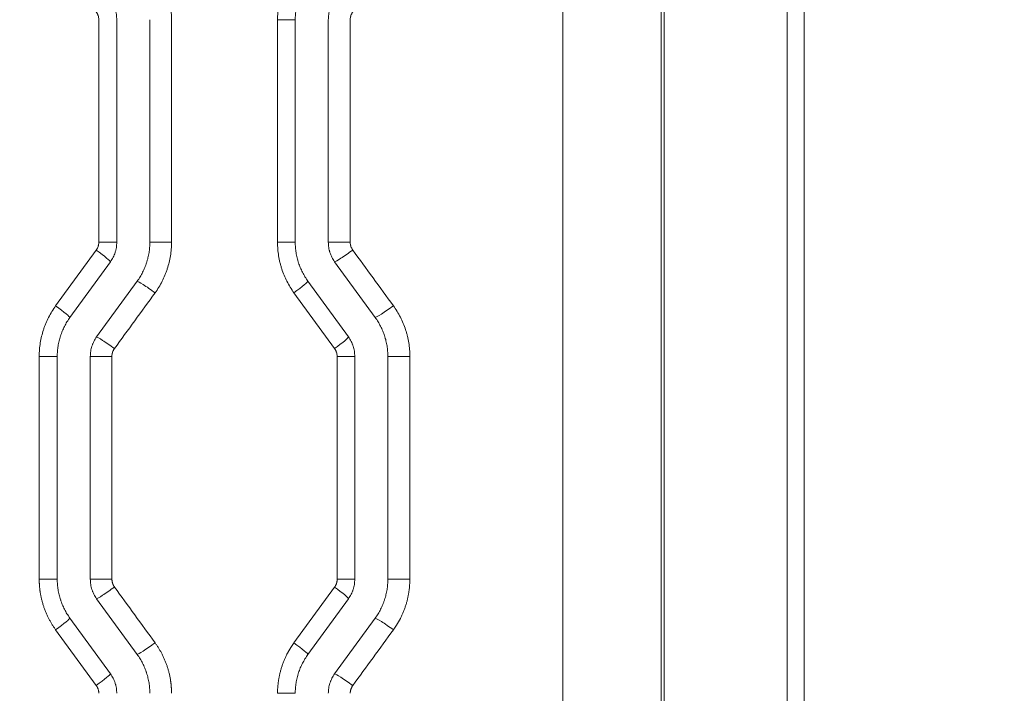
# Model space of a CAD drawing. Header units: millimetres. Extents: x 0 to 594, y 0 to 420.
# Tile 211 of 420: x 246.86 to 254.31, y 312.32 to 317.42. Entities that reach past the tile are written whole.
import ezdxf

# ---------------------------------------------------------------- set-up
doc = ezdxf.new("R2010")
doc.units = ezdxf.units.MM
doc.layers.add('1', color=7, linetype='Continuous', true_color=0xffffff)
doc.styles.add('Arial Unicode MS', font='txt')
doc.dimstyles.get("Standard").update_dxf_attribs({"dimtxt": 0.18, "dimasz": 0.18, "dimexe": 0.18, "dimexo": 0.0625, "dimgap": 0.09, "dimtad": 0, "dimtih": 1, "dimtoh": 1, "dimdec": 4, "dimzin": 0, "dimdsep": 46, "dimtxsty": 'Standard', "dimcen": 0.09, "dimadec": 0, "dimazin": 0, "dimtfac": 1, "dimtdec": 4, "dimtofl": 0, "dimtmove": 0, "dimatfit": 3, "dimfxl": 0, "dimtolj": 1, "dimtzin": 0, "dimarcsym": 0})

# ---------------------------------------------------------------- blocks, each defined once
blk = doc.blocks.new('_U0')
at = {"layer": '1', "color": 18, "lineweight": 13}
for p, q in [((147.6569, 304.1723), (147.6569, 390.192)), ((305.8469, 301.3923), (305.8469, 390.192)), ((147.6569, 388.192), (198.8518, 388.192)), ((305.8469, 388.192), (254.6521, 388.192))]:
    blk.add_line(p, q, dxfattribs=at)
at = {"layer": '1', "color": 18}
for points in [[(147.6569, 388.192), (151.1569, 389.1299), (151.1569, 387.2542)], [(305.8469, 388.192), (302.3469, 387.2542), (302.3469, 389.1299)]]:
    blk.add_solid(points, dxfattribs=at)
at = {"layer": '1', "color": 18, "linetype": 'Continuous', "lineweight": 13, "char_height": 3.5, "attachment_point": 7, "line_spacing_factor": 1.047437, "style": 'Arial Unicode MS'}
for s, insert in [('\\fArial Unicode MS|b0|i0;\\W1.0000;3.16', (200.5373, 385.5562)), ('\\fArial Unicode MS|b0|i0;\\W1.0000;LIFT POINT SPAN', (213.2036, 385.5562))]:
    blk.add_mtext(s, dxfattribs=dict(at, insert=insert))

msp = doc.modelspace()

# ---------------------------------------------------------------- linework, layer by layer
at = {"layer": '1', "color": 155, "linetype": 'Continuous', "lineweight": 13}
for p, q in [((252.6658, 304.6233), (252.6658, 323.483)), ((252.7962, 323.483), (252.7962, 304.6233)), ((250.9707, 320.823), (250.9707, 304.5772)), ((251.7136, 304.6103), (251.7136, 320.8232)), ((251.7352, 320.8232), (251.7352, 304.6103)), ((247.4605, 315.7301), (247.4605, 317.4152)), ((247.5963, 317.4152), (247.5963, 315.7301)), ((247.8463, 317.4152), (247.8463, 315.7301)), ((248.0106, 317.4152), (248.0106, 315.7301)), ((248.9463, 317.4152), (248.8124, 317.4152)), ((248.8124, 315.7301), (248.8124, 317.4152)), ((248.9463, 317.4152), (248.9463, 315.7301)), ((249.1963, 317.4152), (249.1963, 315.7301)), ((249.3622, 317.4152), (249.3622, 315.7301)), ((247.1342, 315.2491), (247.4414, 315.6714)), ((247.5963, 315.7301), (247.4605, 315.7301)), ((247.8463, 315.7301), (248.0106, 315.7301)), ((248.9463, 315.7301), (248.8124, 315.7301)), ((249.1963, 315.7301), (249.3622, 315.7301)), ((247.5486, 315.5832), (247.2418, 315.161)), ((249.2441, 315.5832), (249.5509, 315.161)), ((247.7509, 315.4362), (247.4441, 315.014)), ((249.0418, 315.4362), (249.3486, 315.014)), ((249.2439, 314.9259), (248.9367, 315.3481)), ((247.1463, 314.8671), (247.0099, 314.8671)), ((247.0099, 313.1795), (247.0099, 314.8671)), ((247.1463, 314.8671), (247.1463, 313.1795)), ((247.3963, 314.8671), (247.3963, 313.1795)), ((247.3963, 314.8671), (247.56, 314.8671)), ((247.56, 314.8671), (247.56, 313.1795)), ((249.3963, 314.8671), (249.263, 314.8671)), ((249.263, 313.1795), (249.263, 314.8671)), ((249.3963, 314.8671), (249.3963, 313.1795)), ((249.6463, 314.8671), (249.8128, 314.8671)), ((249.6463, 314.8671), (249.6463, 313.1795)), ((249.8128, 314.8671), (249.8128, 313.1795)), ((247.0099, 313.1795), (247.1463, 313.1795)), ((247.56, 313.1795), (247.3963, 313.1795)), ((249.263, 313.1795), (249.3963, 313.1795)), ((249.8128, 313.1795), (249.6463, 313.1795)), ((248.9367, 312.6985), (249.2439, 313.1208)), ((247.4441, 313.0326), (247.7509, 312.6104)), ((249.3486, 313.0326), (249.0418, 312.6104)), ((247.2418, 312.8856), (247.5486, 312.4634)), ((249.5509, 312.8856), (249.2441, 312.4634)), ((247.4414, 312.3753), (247.1342, 312.7975)), ((248.8124, 312.3165), (248.9463, 312.3165))]:
    msp.add_line(p, q, dxfattribs=at)
for centre, major_axis, ratio, start_param, end_param in [((247.4272, 315.6714), (0.1214, -0.0882), 0.055681, 0, 1.494307), ((249.3644, 315.6717), (-0.1214, -0.0882), 0.066197, 0.090426, 1.661669), ((247.8714, 315.3478), (-0.1214, 0.0882), 0.058086, 4.632601, 6.203845), ((248.9205, 315.3481), (0.1214, 0.0882), 0.063788, 4.799961, 6.283185), ((247.1205, 315.2491), (0.1214, -0.0882), 0.054019, 0, 1.496582), ((249.6711, 315.2495), (-0.1214, -0.0882), 0.067866, 0.092704, 1.663947), ((247.5647, 314.9256), (-0.1214, 0.0882), 0.056423, 4.634877, 6.206121), ((249.2272, 314.9259), (0.1214, 0.0882), 0.065456, 4.802239, 6.283185), ((247.5647, 313.121), (0.1214, 0.0882), 0.056423, 3.218657, 4.789901), ((249.2272, 313.1208), (-0.1214, 0.0882), 0.065456, 3.141593, 4.622539), ((247.1205, 312.7975), (-0.1214, -0.0882), 0.054019, 1.64501, 3.141593), ((249.6711, 312.7971), (0.1214, -0.0882), 0.067866, 1.477645, 3.048888), ((247.8714, 312.6988), (0.1214, 0.0882), 0.058086, 3.220933, 4.792177), ((248.9205, 312.6985), (-0.1214, 0.0882), 0.063788, 3.141593, 4.624817), ((247.4272, 312.3753), (-0.1214, -0.0882), 0.055681, 1.647286, 3.141593), ((249.3644, 312.3749), (0.1214, -0.0882), 0.066197, 1.479924, 3.051167)]:
    msp.add_ellipse(centre, major_axis=major_axis, ratio=ratio, start_param=start_param, end_param=end_param, dxfattribs=at)
for points, knots in [([(247.8862, 317.7976), (247.8963, 317.7837), (247.9058, 317.7695), (247.9235, 317.7405), (247.9401, 317.711), (247.9543, 317.6802), (247.9674, 317.6488), (247.9733, 317.6328), (247.9799, 317.6125), (247.9812, 317.6084), (247.9837, 317.6002), (247.9873, 317.5878), (247.9906, 317.5754), (247.9965, 317.5506), (248.0032, 317.5172), (248.0072, 317.4834), (248.0099, 317.4495), (248.0106, 317.4324), (248.0106, 317.4152)], [0, 0, 0, 0, 0.125, 0.125, 0.25, 0.375, 0.375, 0.5, 0.5, 0.53125, 0.53125, 0.5625, 0.625, 0.625, 0.75, 0.875, 0.875, 1, 1, 1, 1]), ([(248.8124, 317.4152), (248.8124, 317.4324), (248.8131, 317.4495), (248.8157, 317.4834), (248.8198, 317.517), (248.8264, 317.5502), (248.8343, 317.5832), (248.8389, 317.5996), (248.8455, 317.62), (248.8469, 317.624), (248.8497, 317.6321), (248.8511, 317.6362), (248.8556, 317.6482), (248.8587, 317.6562), (248.8685, 317.6798), (248.8827, 317.7106), (248.8994, 317.7402), (248.9171, 317.7692), (248.9266, 317.7834), (248.9367, 317.7973)], [0, 0, 0, 0, 0.125, 0.125, 0.25, 0.375, 0.375, 0.5, 0.5, 0.53125, 0.53125, 0.5625, 0.5625, 0.625, 0.625, 0.75, 0.875, 0.875, 1, 1, 1, 1]), ([(249.0418, 317.7091), (249.0341, 317.6985), (249.0195, 317.6766), (249.0004, 317.6425), (248.9895, 317.6188), (248.9819, 317.6006), (248.9795, 317.5945), (248.9761, 317.5852), (248.975, 317.5821), (248.9728, 317.5759), (248.9718, 317.5727), (248.9667, 317.5571), (248.9632, 317.5445), (248.9571, 317.5191), (248.952, 317.4936), (248.9489, 317.4676), (248.9469, 317.4416), (248.9463, 317.4284), (248.9463, 317.4152)], [0, 0, 0, 0, 0.125, 0.25, 0.375, 0.375, 0.4375, 0.4375, 0.46875, 0.46875, 0.5, 0.5, 0.625, 0.625, 0.75, 0.875, 0.875, 1, 1, 1, 1]), ([(247.5486, 317.5622), (247.5564, 317.5515), (247.5632, 317.5403), (247.5721, 317.5229), (247.5748, 317.5169), (247.5786, 317.5078), (247.5798, 317.5048), (247.582, 317.4986), (247.5831, 317.4955), (247.5882, 317.4798), (247.5912, 317.4672), (247.5953, 317.4414), (247.5963, 317.4284), (247.5963, 317.4152)], [0, 0, 0, 0, 0.25, 0.25, 0.375, 0.375, 0.4375, 0.4375, 0.5, 0.5, 0.75, 0.75, 1, 1, 1, 1]), ([(249.2441, 317.5622), (249.2364, 317.5516), (249.2296, 317.5404), (249.2207, 317.523), (249.2179, 317.5171), (249.2142, 317.508), (249.213, 317.5049), (249.2107, 317.4988), (249.2096, 317.4956), (249.2045, 317.48), (249.2015, 317.4673), (249.1974, 317.4415), (249.1963, 317.4284), (249.1963, 317.4152)], [0, 0, 0, 0, 0.25, 0.25, 0.375, 0.375, 0.4375, 0.4375, 0.5, 0.5, 0.75, 0.75, 1, 1, 1, 1]), ([(247.4605, 317.4152), (247.4605, 317.4205), (247.4601, 317.4257), (247.4585, 317.436), (247.4573, 317.4411), (247.4552, 317.4473), (247.4548, 317.4486), (247.4539, 317.4511), (247.4525, 317.4547), (247.4508, 317.4583), (247.4472, 317.4653), (247.4445, 317.4697), (247.4414, 317.474)], [0, 0, 0, 0, 0.25, 0.25, 0.5, 0.5, 0.5625, 0.5625, 0.625, 0.75, 0.75, 1, 1, 1, 1]), ([(249.3812, 317.4736), (249.3805, 317.4726), (249.3797, 317.4715), (249.3783, 317.4693), (249.3762, 317.466), (249.3743, 317.4627), (249.3707, 317.4558), (249.3688, 317.451), (249.3667, 317.4448), (249.3663, 317.4436), (249.3656, 317.4411), (249.3653, 317.4398), (249.3644, 317.436), (249.3639, 317.4334), (249.3626, 317.4257), (249.3622, 317.4205), (249.3622, 317.4152)], [0, 0, 0, 0, 0.0625, 0.0625, 0.125, 0.25, 0.25, 0.5, 0.5, 0.5625, 0.5625, 0.625, 0.625, 0.75, 0.75, 1, 1, 1, 1]), ([(247.4414, 315.6714), (247.4445, 315.6756), (247.45, 315.6845), (247.454, 315.6942), (247.456, 315.7004), (247.4564, 315.7017), (247.4571, 315.7042), (247.4581, 315.708), (247.4589, 315.7119), (247.4601, 315.7196), (247.4605, 315.7249), (247.4605, 315.7301)], [0, 0, 0, 0, 0.25, 0.5, 0.5, 0.5625, 0.5625, 0.625, 0.75, 0.75, 1, 1, 1, 1]), ([(247.5963, 315.7301), (247.5963, 315.7169), (247.5953, 315.7039), (247.5922, 315.6845), (247.591, 315.6781), (247.5887, 315.6686), (247.5878, 315.6654), (247.586, 315.659), (247.5851, 315.6559), (247.58, 315.6402), (247.575, 315.6282), (247.5632, 315.605), (247.5564, 315.5939), (247.5486, 315.5832)], [0, 0, 0, 0, 0.25, 0.25, 0.375, 0.375, 0.4375, 0.4375, 0.5, 0.5, 0.75, 0.75, 1, 1, 1, 1]), ([(247.8463, 315.7301), (247.8463, 315.7169), (247.8458, 315.7038), (247.8438, 315.6777), (247.8407, 315.6517), (247.8356, 315.6261), (247.831, 315.607), (247.8285, 315.5975), (247.8257, 315.588), (247.8238, 315.5817), (247.8228, 315.5785), (247.8177, 315.5628), (247.8132, 315.5505), (247.8031, 315.5264), (247.7922, 315.5028), (247.7795, 315.48), (247.7659, 315.4578), (247.7586, 315.4469), (247.7509, 315.4362)], [0, 0, 0, 0, 0.125, 0.125, 0.25, 0.375, 0.375, 0.4375, 0.46875, 0.46875, 0.5, 0.5, 0.625, 0.625, 0.75, 0.875, 0.875, 1, 1, 1, 1]), ([(248.0106, 315.7301), (248.0106, 315.7258), (248.0105, 315.7215), (248.0103, 315.713), (248.01, 315.7001), (248.0092, 315.6874), (248.0072, 315.6619), (248.0032, 315.6282), (247.9966, 315.595), (247.9887, 315.562), (247.984, 315.5456), (247.9774, 315.5253), (247.9761, 315.5213), (247.9733, 315.5132), (247.9718, 315.5091), (247.9674, 315.497), (247.9643, 315.4891), (247.9544, 315.4654), (247.9402, 315.4345), (247.9236, 315.4049), (247.9058, 315.3759), (247.8963, 315.3617), (247.8862, 315.3478)], [0, 0, 0, 0, 0.03125, 0.03125, 0.0625, 0.125, 0.125, 0.25, 0.375, 0.375, 0.5, 0.5, 0.53125, 0.53125, 0.5625, 0.5625, 0.625, 0.625, 0.75, 0.875, 0.875, 1, 1, 1, 1]), ([(248.9367, 315.3481), (248.9266, 315.3619), (248.9171, 315.3761), (248.8994, 315.405), (248.8828, 315.4346), (248.8686, 315.4653), (248.8556, 315.4966), (248.8497, 315.5126), (248.8431, 315.5329), (248.8418, 315.537), (248.8393, 315.5452), (248.8381, 315.5493), (248.8346, 315.5617), (248.8324, 315.5699), (248.8264, 315.5948), (248.8198, 315.6282), (248.8158, 315.6619), (248.8131, 315.6959), (248.8124, 315.713), (248.8124, 315.7301)], [0, 0, 0, 0, 0.125, 0.125, 0.25, 0.375, 0.375, 0.5, 0.5, 0.53125, 0.53125, 0.5625, 0.5625, 0.625, 0.625, 0.75, 0.875, 0.875, 1, 1, 1, 1]), ([(248.9463, 315.7301), (248.9463, 315.7169), (248.9469, 315.7038), (248.9489, 315.6777), (248.952, 315.6517), (248.9571, 315.626), (248.9617, 315.6069), (248.9634, 315.6005), (248.9661, 315.591), (248.967, 315.5878), (248.9689, 315.5815), (248.9699, 315.5784), (248.975, 315.5627), (248.9796, 315.5505), (248.9896, 315.5264), (249.0005, 315.5028), (249.0132, 315.48), (249.0268, 315.4578), (249.0341, 315.4469), (249.0418, 315.4362)], [0, 0, 0, 0, 0.125, 0.125, 0.25, 0.375, 0.375, 0.4375, 0.4375, 0.46875, 0.46875, 0.5, 0.5, 0.625, 0.625, 0.75, 0.875, 0.875, 1, 1, 1, 1]), ([(249.1963, 315.7301), (249.1963, 315.717), (249.1974, 315.704), (249.2004, 315.6846), (249.2017, 315.6782), (249.204, 315.6687), (249.2048, 315.6655), (249.2062, 315.6607), (249.2066, 315.6591), (249.2076, 315.656), (249.2081, 315.6544), (249.2127, 315.6403), (249.2177, 315.6282), (249.2295, 315.605), (249.2363, 315.5939), (249.2441, 315.5832)], [0, 0, 0, 0, 0.25, 0.25, 0.375, 0.375, 0.4375, 0.4375, 0.46875, 0.46875, 0.5, 0.5, 0.75, 0.75, 1, 1, 1, 1]), ([(249.3622, 315.7301), (249.3622, 315.7249), (249.3626, 315.7197), (249.3639, 315.712), (249.3644, 315.7094), (249.3653, 315.7056), (249.3656, 315.7044), (249.3663, 315.7018), (249.3667, 315.7006), (249.3687, 315.6944), (249.3727, 315.6848), (249.3782, 315.676), (249.3812, 315.6717)], [0, 0, 0, 0, 0.25, 0.25, 0.375, 0.375, 0.4375, 0.4375, 0.5, 0.5, 0.75, 1, 1, 1, 1]), ([(247.0099, 314.8671), (247.0099, 314.8843), (247.0106, 314.9013), (247.0133, 314.9352), (247.0173, 314.9689), (247.0239, 315.0021), (247.0318, 315.0351), (247.0364, 315.0514), (247.043, 315.0718), (247.0444, 315.0758), (247.0472, 315.0839), (247.0486, 315.088), (247.0531, 315.1), (247.0562, 315.108), (247.066, 315.1316), (247.0803, 315.1625), (247.0969, 315.1921), (247.1147, 315.2211), (247.1241, 315.2353), (247.1342, 315.2491)], [0, 0, 0, 0, 0.125, 0.125, 0.25, 0.375, 0.375, 0.5, 0.5, 0.53125, 0.53125, 0.5625, 0.5625, 0.625, 0.625, 0.75, 0.875, 0.875, 1, 1, 1, 1]), ([(249.6884, 315.2495), (249.6985, 315.2356), (249.7079, 315.2215), (249.7257, 315.1925), (249.7423, 315.1629), (249.7565, 315.1321), (249.7695, 315.1008), (249.7755, 315.0848), (249.7821, 315.0644), (249.7834, 315.0603), (249.7859, 315.0521), (249.7895, 315.0397), (249.7928, 315.0273), (249.7987, 315.0025), (249.8054, 314.9691), (249.8094, 314.9353), (249.8121, 314.9014), (249.8128, 314.8843), (249.8128, 314.8671)], [0, 0, 0, 0, 0.125, 0.125, 0.25, 0.375, 0.375, 0.5, 0.5, 0.53125, 0.53125, 0.5625, 0.625, 0.625, 0.75, 0.875, 0.875, 1, 1, 1, 1]), ([(247.2418, 315.161), (247.2341, 315.1503), (247.2195, 315.1285), (247.2004, 315.0943), (247.1894, 315.0706), (247.1819, 315.0524), (247.1795, 315.0463), (247.1761, 315.037), (247.175, 315.0339), (247.1728, 315.0277), (247.1718, 315.0246), (247.1667, 315.0089), (247.1632, 314.9963), (247.1571, 314.9709), (247.152, 314.9454), (247.1489, 314.9195), (247.1469, 314.8934), (247.1463, 314.8803), (247.1463, 314.8671)], [0, 0, 0, 0, 0.125, 0.25, 0.375, 0.375, 0.4375, 0.4375, 0.46875, 0.46875, 0.5, 0.5, 0.625, 0.625, 0.75, 0.875, 0.875, 1, 1, 1, 1]), ([(249.5509, 315.161), (249.5586, 315.1503), (249.5659, 315.1394), (249.5795, 315.1172), (249.5922, 315.0945), (249.6031, 315.0708), (249.6132, 315.0467), (249.6177, 315.0344), (249.6228, 315.0187), (249.6238, 315.0156), (249.6257, 315.0093), (249.6285, 314.9998), (249.631, 314.9903), (249.6356, 314.9711), (249.6407, 314.9455), (249.6438, 314.9195), (249.6458, 314.8934), (249.6463, 314.8803), (249.6463, 314.8671)], [0, 0, 0, 0, 0.125, 0.125, 0.25, 0.375, 0.375, 0.5, 0.5, 0.53125, 0.53125, 0.5625, 0.625, 0.625, 0.75, 0.875, 0.875, 1, 1, 1, 1]), ([(247.4441, 315.014), (247.4363, 315.0034), (247.4295, 314.9922), (247.4206, 314.9747), (247.4179, 314.9688), (247.4141, 314.9597), (247.4129, 314.9567), (247.4106, 314.9505), (247.4096, 314.9474), (247.4045, 314.9317), (247.4015, 314.919), (247.3974, 314.8933), (247.3963, 314.8803), (247.3963, 314.8671)], [0, 0, 0, 0, 0.25, 0.25, 0.375, 0.375, 0.4375, 0.4375, 0.5, 0.5, 0.75, 0.75, 1, 1, 1, 1]), ([(249.3486, 315.014), (249.3564, 315.0033), (249.3632, 314.9922), (249.3721, 314.9747), (249.3748, 314.9688), (249.3786, 314.9597), (249.3798, 314.9566), (249.382, 314.9505), (249.3831, 314.9473), (249.3882, 314.9317), (249.3912, 314.919), (249.3953, 314.8933), (249.3963, 314.8803), (249.3963, 314.8671)], [0, 0, 0, 0, 0.25, 0.25, 0.375, 0.375, 0.4375, 0.4375, 0.5, 0.5, 0.75, 0.75, 1, 1, 1, 1]), ([(247.5791, 314.9256), (247.5783, 314.9245), (247.5775, 314.9235), (247.5761, 314.9213), (247.574, 314.918), (247.5721, 314.9146), (247.5685, 314.9077), (247.5665, 314.9029), (247.5645, 314.8967), (247.5641, 314.8954), (247.5634, 314.8929), (247.5631, 314.8917), (247.5622, 314.8878), (247.5616, 314.8853), (247.5604, 314.8775), (247.56, 314.8723), (247.56, 314.8671)], [0, 0, 0, 0, 0.0625, 0.0625, 0.125, 0.25, 0.25, 0.5, 0.5, 0.5625, 0.5625, 0.625, 0.625, 0.75, 0.75, 1, 1, 1, 1]), ([(249.263, 314.8671), (249.263, 314.8724), (249.2626, 314.8776), (249.261, 314.8879), (249.2597, 314.8929), (249.2577, 314.8992), (249.2573, 314.9005), (249.2564, 314.9029), (249.2549, 314.9066), (249.2533, 314.9102), (249.2497, 314.9171), (249.247, 314.9216), (249.2439, 314.9259)], [0, 0, 0, 0, 0.25, 0.25, 0.5, 0.5, 0.5625, 0.5625, 0.625, 0.75, 0.75, 1, 1, 1, 1]), ([(247.1342, 312.7975), (247.132, 312.8006), (247.1276, 312.8067), (247.1212, 312.8161), (247.1149, 312.8255), (247.1088, 312.8351), (247.1029, 312.8448), (247.0971, 312.8545), (247.0915, 312.8644), (247.0861, 312.8744), (247.0786, 312.8887), (247.0695, 312.9074), (247.0593, 312.9309), (247.0499, 312.9547), (247.0416, 312.9788), (247.0341, 313.0032), (247.0277, 313.0279), (247.0222, 313.0528), (247.0189, 313.0715), (247.017, 313.0838), (247.0161, 313.0898), (247.0153, 313.0957), (247.0146, 313.1017), (247.0139, 313.1076), (247.0133, 313.1136), (247.0127, 313.1196), (247.0122, 313.1256), (247.0117, 313.1315), (247.0113, 313.1375), (247.0109, 313.1435), (247.0106, 313.1495), (247.0104, 313.1555), (247.0102, 313.1615), (247.01, 313.1675), (247.0099, 313.1735), (247.0099, 313.1775), (247.0099, 313.1795)], [0, 0, 0, 0, 0.027863, 0.055691, 0.083495, 0.111281, 0.139059, 0.166838, 0.194625, 0.22243, 0.25026, 0.31299, 0.375595, 0.438174, 0.500825, 0.563247, 0.62555, 0.687829, 0.750183, 0.764908, 0.779623, 0.794329, 0.809028, 0.82372, 0.838408, 0.853091, 0.867772, 0.882452, 0.897132, 0.911813, 0.926497, 0.941185, 0.955878, 0.970577, 0.985284, 1, 1, 1, 1]), ([(247.1463, 313.1795), (247.1463, 313.1663), (247.1469, 313.1532), (247.1489, 313.1271), (247.152, 313.1012), (247.1571, 313.0757), (247.1632, 313.0503), (247.1667, 313.0377), (247.1718, 313.0221), (247.1728, 313.0189), (247.175, 313.0127), (247.1761, 313.0096), (247.1795, 313.0003), (247.1819, 312.9942), (247.1894, 312.976), (247.2004, 312.9523), (247.2195, 312.9181), (247.2341, 312.8963), (247.2418, 312.8856)], [0, 0, 0, 0, 0.125, 0.125, 0.25, 0.375, 0.375, 0.5, 0.5, 0.53125, 0.53125, 0.5625, 0.5625, 0.625, 0.625, 0.75, 0.875, 1, 1, 1, 1]), ([(247.3963, 313.1795), (247.3963, 313.1663), (247.3974, 313.1533), (247.4015, 313.1275), (247.4045, 313.1148), (247.4096, 313.0991), (247.4107, 313.096), (247.413, 313.0898), (247.4142, 313.0868), (247.4179, 313.0777), (247.4207, 313.0717), (247.4296, 313.0543), (247.4364, 313.0432), (247.4441, 313.0326)], [0, 0, 0, 0, 0.25, 0.25, 0.5, 0.5, 0.5625, 0.5625, 0.625, 0.625, 0.75, 0.75, 1, 1, 1, 1]), ([(247.56, 313.1795), (247.56, 313.1774), (247.5601, 313.1732), (247.5607, 313.167), (247.5617, 313.1608), (247.5631, 313.1547), (247.5646, 313.1496), (247.566, 313.1454), (247.5673, 313.1421), (247.5686, 313.139), (247.5701, 313.1358), (247.5717, 313.1328), (247.5734, 313.1297), (247.5751, 313.1268), (247.577, 313.1239), (247.5784, 313.122), (247.5791, 313.121)], [0, 0, 0, 0, 0.100678, 0.200734, 0.300575, 0.400609, 0.501245, 0.556944, 0.612415, 0.667725, 0.722942, 0.778133, 0.833367, 0.888711, 0.944233, 1, 1, 1, 1]), ([(249.2439, 313.1208), (249.2451, 313.1225), (249.2475, 313.1259), (249.2507, 313.1313), (249.2535, 313.1369), (249.256, 313.1427), (249.2579, 313.1478), (249.2592, 313.152), (249.2601, 313.1554), (249.2609, 313.1588), (249.2615, 313.1622), (249.2621, 313.1656), (249.2625, 313.1691), (249.2628, 313.1725), (249.263, 313.176), (249.263, 313.1784), (249.263, 313.1795)], [0, 0, 0, 0, 0.100709, 0.20074, 0.300493, 0.400374, 0.500787, 0.556638, 0.612233, 0.667641, 0.72293, 0.778168, 0.833426, 0.888771, 0.944273, 1, 1, 1, 1]), ([(249.3963, 313.1795), (249.3963, 313.1663), (249.3953, 313.1533), (249.3912, 313.1276), (249.3882, 313.1149), (249.3831, 313.0993), (249.382, 313.0961), (249.3798, 313.09), (249.3786, 313.0869), (249.3748, 313.0778), (249.3721, 313.0719), (249.3632, 313.0544), (249.3564, 313.0433), (249.3486, 313.0326)], [0, 0, 0, 0, 0.25, 0.25, 0.5, 0.5, 0.5625, 0.5625, 0.625, 0.625, 0.75, 0.75, 1, 1, 1, 1]), ([(249.6463, 313.1795), (249.6463, 313.1663), (249.6458, 313.1532), (249.6438, 313.1271), (249.6407, 313.1012), (249.6356, 313.0756), (249.6295, 313.0502), (249.626, 313.0376), (249.6209, 313.0219), (249.6198, 313.0188), (249.6176, 313.0126), (249.6143, 313.0033), (249.6107, 312.9941), (249.6032, 312.976), (249.5923, 312.9523), (249.5795, 312.9295), (249.5659, 312.9072), (249.5586, 312.8963), (249.5509, 312.8856)], [0, 0, 0, 0, 0.125, 0.125, 0.25, 0.375, 0.375, 0.5, 0.5, 0.53125, 0.53125, 0.5625, 0.625, 0.625, 0.75, 0.875, 0.875, 1, 1, 1, 1]), ([(249.8128, 313.1795), (249.8127, 313.1757), (249.8127, 313.1681), (249.8124, 313.1568), (249.8119, 313.1454), (249.8112, 313.1341), (249.8103, 313.1227), (249.8092, 313.1114), (249.8079, 313.1001), (249.8064, 313.0889), (249.804, 313.0729), (249.8004, 313.0524), (249.7949, 313.0273), (249.7884, 313.0026), (249.7809, 312.9781), (249.7726, 312.954), (249.7632, 312.9302), (249.753, 312.9069), (249.7447, 312.8898), (249.739, 312.8786), (249.7361, 312.8733), (249.7333, 312.868), (249.7304, 312.8628), (249.7274, 312.8576), (249.7244, 312.8524), (249.7214, 312.8472), (249.7183, 312.842), (249.7152, 312.8369), (249.712, 312.8319), (249.7088, 312.8268), (249.7055, 312.8218), (249.7022, 312.8168), (249.6988, 312.8118), (249.6954, 312.8069), (249.6919, 312.802), (249.6896, 312.7987), (249.6884, 312.7971)], [0, 0, 0, 0, 0.02784, 0.055648, 0.083433, 0.111205, 0.138971, 0.16674, 0.194521, 0.222322, 0.250152, 0.312808, 0.375356, 0.437894, 0.500521, 0.562976, 0.625329, 0.687676, 0.750115, 0.764837, 0.779549, 0.794254, 0.808952, 0.823645, 0.838334, 0.85302, 0.867704, 0.882388, 0.897073, 0.91176, 0.926451, 0.941146, 0.955847, 0.970556, 0.985273, 1, 1, 1, 1]), ([(247.8862, 312.6988), (247.8884, 312.6957), (247.8928, 312.6896), (247.8993, 312.6802), (247.9056, 312.6707), (247.9117, 312.6612), (247.9176, 312.6515), (247.9234, 312.6417), (247.9289, 312.6318), (247.9344, 312.6219), (247.9418, 312.6076), (247.9509, 312.5888), (247.9612, 312.5653), (247.9705, 312.5415), (247.9789, 312.5173), (247.9863, 312.4929), (247.9928, 312.4682), (247.9982, 312.4434), (248.0016, 312.4247), (248.0035, 312.4123), (248.0043, 312.4064), (248.0051, 312.4004), (248.0059, 312.3944), (248.0066, 312.3885), (248.0072, 312.3825), (248.0078, 312.3765), (248.0083, 312.3705), (248.0088, 312.3645), (248.0092, 312.3585), (248.0096, 312.3525), (248.0099, 312.3465), (248.0101, 312.3405), (248.0103, 312.3345), (248.0105, 312.3285), (248.0105, 312.3225), (248.0105, 312.3185), (248.0106, 312.3165)], [0, 0, 0, 0, 0.027864, 0.055694, 0.083498, 0.111286, 0.139065, 0.166844, 0.194633, 0.222438, 0.25027, 0.313016, 0.375637, 0.438232, 0.500898, 0.563273, 0.625529, 0.687762, 0.75007, 0.764802, 0.779523, 0.794236, 0.808941, 0.82364, 0.838334, 0.853025, 0.867712, 0.882399, 0.897085, 0.911773, 0.926464, 0.941158, 0.955858, 0.970564, 0.985277, 1, 1, 1, 1]), ([(248.8124, 312.3165), (248.8124, 312.3203), (248.8124, 312.3279), (248.8128, 312.3392), (248.8132, 312.3506), (248.8139, 312.3619), (248.8148, 312.3732), (248.8159, 312.3845), (248.8172, 312.3958), (248.8187, 312.4071), (248.8211, 312.423), (248.8248, 312.4436), (248.8303, 312.4686), (248.8368, 312.4933), (248.8442, 312.5178), (248.8526, 312.5419), (248.8619, 312.5656), (248.8721, 312.5889), (248.8804, 312.606), (248.8862, 312.6171), (248.889, 312.6224), (248.8918, 312.6277), (248.8947, 312.6329), (248.8977, 312.6381), (248.9007, 312.6433), (248.9037, 312.6485), (248.9068, 312.6536), (248.9099, 312.6587), (248.9131, 312.6638), (248.9163, 312.6689), (248.9196, 312.6739), (248.9229, 312.6789), (248.9263, 312.6838), (248.9297, 312.6888), (248.9332, 312.6937), (248.9355, 312.6969), (248.9367, 312.6985)], [0, 0, 0, 0, 0.027851, 0.05567, 0.083467, 0.111249, 0.139026, 0.166807, 0.194599, 0.222411, 0.250253, 0.312956, 0.375551, 0.438137, 0.500812, 0.563209, 0.625505, 0.687796, 0.750178, 0.764896, 0.779604, 0.794305, 0.808999, 0.823688, 0.838373, 0.853055, 0.867735, 0.882415, 0.897097, 0.91178, 0.926467, 0.941159, 0.955857, 0.970562, 0.985276, 1, 1, 1, 1]), ([(247.7509, 312.6104), (247.7586, 312.5997), (247.7659, 312.5888), (247.7796, 312.5665), (247.7923, 312.5437), (247.8032, 312.52), (247.8108, 312.5018), (247.8144, 312.4927), (247.8177, 312.4834), (247.8198, 312.4771), (247.8209, 312.474), (247.826, 312.4583), (247.8295, 312.4457), (247.8356, 312.4203), (247.8407, 312.3947), (247.8438, 312.3688), (247.8458, 312.3428), (247.8463, 312.3297), (247.8463, 312.3165)], [0, 0, 0, 0, 0.125, 0.125, 0.25, 0.375, 0.375, 0.4375, 0.46875, 0.46875, 0.5, 0.5, 0.625, 0.625, 0.75, 0.875, 0.875, 1, 1, 1, 1]), ([(249.0418, 312.6104), (249.0341, 312.5997), (249.0268, 312.5888), (249.0132, 312.5666), (249.0005, 312.5439), (248.9896, 312.5202), (248.9796, 312.4961), (248.975, 312.4839), (248.9699, 312.4682), (248.9689, 312.4651), (248.967, 312.4588), (248.9661, 312.4556), (248.9634, 312.4461), (248.9617, 312.4397), (248.9571, 312.4206), (248.952, 312.3949), (248.9489, 312.369), (248.9469, 312.3428), (248.9463, 312.3297), (248.9463, 312.3165)], [0, 0, 0, 0, 0.125, 0.125, 0.25, 0.375, 0.375, 0.5, 0.5, 0.53125, 0.53125, 0.5625, 0.5625, 0.625, 0.625, 0.75, 0.875, 0.875, 1, 1, 1, 1]), ([(247.5486, 312.4634), (247.5564, 312.4527), (247.5632, 312.4416), (247.575, 312.4184), (247.58, 312.4064), (247.5851, 312.3907), (247.586, 312.3876), (247.5878, 312.3812), (247.5887, 312.3781), (247.591, 312.3685), (247.5922, 312.3621), (247.5953, 312.3427), (247.5963, 312.3297), (247.5963, 312.3165)], [0, 0, 0, 0, 0.25, 0.25, 0.5, 0.5, 0.5625, 0.5625, 0.625, 0.625, 0.75, 0.75, 1, 1, 1, 1]), ([(249.2441, 312.4634), (249.2363, 312.4528), (249.2295, 312.4416), (249.2206, 312.4242), (249.2179, 312.4182), (249.2141, 312.4091), (249.2129, 312.4061), (249.2107, 312.3999), (249.2096, 312.3968), (249.2045, 312.3811), (249.2015, 312.3684), (249.1974, 312.3427), (249.1963, 312.3297), (249.1963, 312.3165)], [0, 0, 0, 0, 0.25, 0.25, 0.375, 0.375, 0.4375, 0.4375, 0.5, 0.5, 0.75, 0.75, 1, 1, 1, 1]), ([(247.4605, 312.3165), (247.4605, 312.3186), (247.4604, 312.3228), (247.4598, 312.3291), (247.4588, 312.3353), (247.4574, 312.3414), (247.4559, 312.3466), (247.4545, 312.3508), (247.4532, 312.354), (247.4519, 312.3572), (247.4504, 312.3604), (247.4488, 312.3635), (247.4471, 312.3665), (247.4453, 312.3695), (247.4434, 312.3724), (247.4421, 312.3743), (247.4414, 312.3753)], [0, 0, 0, 0, 0.100613, 0.200594, 0.300348, 0.400281, 0.500798, 0.55659, 0.612142, 0.667522, 0.722797, 0.778037, 0.833309, 0.888681, 0.944223, 1, 1, 1, 1]), ([(249.3812, 312.3749), (249.38, 312.3732), (249.3777, 312.3698), (249.3745, 312.3644), (249.3717, 312.3589), (249.3692, 312.3532), (249.3674, 312.3481), (249.3661, 312.3439), (249.3652, 312.3406), (249.3644, 312.3372), (249.3637, 312.3338), (249.3632, 312.3303), (249.3627, 312.3269), (249.3624, 312.3234), (249.3622, 312.32), (249.3622, 312.3176), (249.3622, 312.3165)], [0, 0, 0, 0, 0.100437, 0.200159, 0.299561, 0.399041, 0.498998, 0.555075, 0.610887, 0.666503, 0.721993, 0.777427, 0.832874, 0.888406, 0.944091, 1, 1, 1, 1])]:
    msp.add_open_spline(points, degree=3, knots=knots, dxfattribs=at)
for points in [[(249.3812, 315.6717), (249.4836, 315.531), (249.586, 315.3902), (249.6884, 315.2495)], [(247.8862, 315.3478), (247.7838, 315.2071), (247.6814, 315.0663), (247.5791, 314.9256)], [(247.5791, 313.121), (247.6815, 312.9803), (247.7838, 312.8395), (247.8862, 312.6988)], [(249.6884, 312.7971), (249.586, 312.6564), (249.4836, 312.5156), (249.3812, 312.3749)]]:
    msp.add_open_spline(points, degree=3, dxfattribs=at)

# ---------------------------------------------------------------- dimensions: what is measured, and where the dimension line sits
at = {"layer": '1', "color": 18, "linetype": 'Continuous', "lineweight": 13}
dim = msp.add_linear_dim(base=(305.8469, 388.192), p1=(147.6569, 304.1723), p2=(305.8469, 301.3923), text=' <> \\fArial Unicode MS|b0|i0;\\C18;{\\H1.00x;\\fArial Unicode MS|b0|i0;LIFT POINT SPAN\\fArial Unicode MS|b0|i0;}\\C18;', dimstyle='Standard', override={"dimtxt": 3.5, "dimasz": 3.5, "dimexe": 2, "dimexo": 0, "dimgap": 1.5, "dimtih": 1, "dimtoh": 1, "dimdec": 2, "dimlfac": 0.02, "dimdsep": 46, "dimlunit": 2, "dimtxsty": 'Arial Unicode MS', "dimsah": 1, "dimse1": 0, "dimse2": 0, "dimsd1": 0, "dimsd2": 0, "dimclrd": 18, "dimclre": 18, "dimclrt": 18, "dimtol": 0, "dimtm": -0.1, "dimtfac": 1, "dimtdec": 2, "dimtofl": 1, "dimtmove": 0, "dimlwd": 13, "dimlwe": 13}, dxfattribs=at)
dim.commit()
dim.dimension.update_dxf_attribs({"geometry": '_U0', "text_midpoint": (226.7519, 388.192), "dimtype": 160})

doc.saveas('drawing.dxf')
